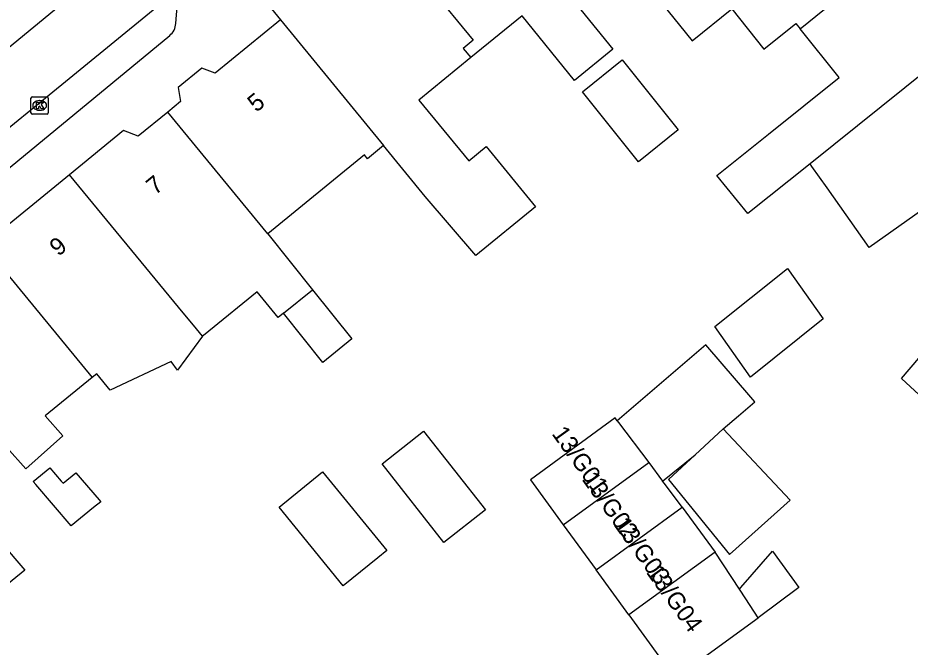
# Model space of a CAD drawing. Extents: x 160356 to 161355, y 381727 to 382845.
# Drawn here: x 161124.2 to 161175.8, y 382557.1 to 382593.5 of the extents above; entities that cross this region are included whole.
import ezdxf

# ---------------------------------------------------------------- set-up
doc = ezdxf.new("R2010")
doc.units = 0
for name, color, linetype in [('IMGEO_Kolk', 7, 'Continuous'), ('IMGEO_Pand', 7, 'Continuous'), ('IMGEO_Pand_nummerreeks', 7, 'Continuous'), ('IMGEO_Rijbaan_lokaal_open', 7, 'Continuous'), ('IMGEO_Voetpad_open', 7, 'Continuous')]:
    doc.layers.add(name, color=color, linetype=linetype)

msp = doc.modelspace()

# ---------------------------------------------------------------- linework, layer by layer
at = {"layer": 'IMGEO_Kolk'}
for p, q in [((161124.982, 382588.023), (161124.982, 382588.875)), ((161125.057, 382588.949), (161125.909, 382588.949)), ((161125.47, 382588.729), (161125.495, 382588.729)), ((161125.983, 382588.875), (161125.983, 382588.023)), ((161125.493, 382588.169), (161125.468, 382588.169)), ((161125.909, 382587.949), (161125.057, 382587.949))]:
    msp.add_line(p, q, dxfattribs=at)
for points in [[(161124.982, 382588.023), (161124.982, 382588.875)], [(161125.057, 382588.949), (161125.909, 382588.949)], [(161125.303, 382588.649), (161125.426, 382588.649), (161125.426, 382588.498), (161125.556, 382588.649), (161125.72, 382588.649), (161125.574, 382588.498), (161125.727, 382588.249), (161125.575, 382588.249), (161125.49, 382588.413), (161125.426, 382588.346), (161125.426, 382588.249), (161125.303, 382588.249), (161125.303, 382588.649)], [(161125.983, 382588.875), (161125.983, 382588.023)], [(161125.909, 382587.949), (161125.057, 382587.949)]]:
    msp.add_lwpolyline(points, dxfattribs=at)
for centre, start, end in [((161125.059, 382588.873), 91.552, 178.448), ((161125.059, 382588.873), 91.552, 178.448), ((161125.907, 382588.873), 1.552, 88.448), ((161125.907, 382588.873), 1.552, 88.448), ((161125.059, 382588.025), 181.552, 268.448), ((161125.059, 382588.025), 181.552, 268.448), ((161125.907, 382588.025), 271.552, 358.448), ((161125.907, 382588.025), 271.552, 358.448)]:
    msp.add_arc(centre, 0.0765, start, end, dxfattribs=at)
for centre, major_axis, ratio, start_param, end_param in [((161125.469, 382588.449), (-0.387, 0.002), 0.722429, 4.712389, 7.853982), ((161125.494, 382588.449), (-0.39, 0.002), 0.717154, 1.570796, 4.712389)]:
    msp.add_ellipse(centre, major_axis=major_axis, ratio=ratio, start_param=start_param, end_param=end_param, dxfattribs=at)
at = {"layer": 'IMGEO_Pand'}
for points in [[(161144.299, 382598.462), (161138.883, 382594.029), (161139.398, 382593.4)], [(161144.299, 382598.462), (161147.416, 382594.653), (161148.085, 382595.2), (161150.525, 382592.219), (161149.945, 382591.746), (161150.39, 382591.214)], [(161152.8, 382598.855), (161154.107, 382597.24), (161155.559, 382595.445), (161158.594, 382591.693), (161156.367, 382589.891), (161153.343, 382593.631), (161150.39, 382591.214)], [(161169.404, 382592.876), (161176.349, 382598.51)], [(161163.06, 382595.75), (161161.389, 382594.394), (161163.163, 382592.181), (161165.462, 382594.023), (161167.317, 382591.709), (161169.157, 382593.184), (161169.404, 382592.876)], [(161139.398, 382593.4), (161135.623, 382590.31), (161134.858, 382590.599), (161133.492, 382589.481), (161133.624, 382588.677), (161132.878, 382588.066)], [(161139.398, 382593.4), (161145.352, 382586.133)], [(161180.447, 382593.466), (161176.83, 382590.567), (161169.977, 382585.079)], [(161169.977, 382585.079), (161166.395, 382582.21), (161164.595, 382584.408), (161167.571, 382586.793), (161171.655, 382590.066), (161169.404, 382592.876)], [(161150.39, 382591.214), (161147.391, 382588.759), (161150.269, 382585.256), (161151.275, 382586.079), (161154.125, 382582.597), (161150.684, 382579.781), (161147.754, 382583.198), (161145.352, 382586.133)], [(161156.83, 382589.238), (161159.122, 382591.082), (161162.371, 382587.045), (161160.079, 382585.2), (161156.83, 382589.238)], [(161132.878, 382588.066), (161131.181, 382586.677), (161130.319, 382587.003), (161127.199, 382584.449)], [(161138.671, 382581.036), (161132.878, 382588.066)], [(161145.352, 382586.133), (161144.42, 382585.371), (161144.238, 382585.593), (161138.671, 382581.036)], [(161181.973, 382585.373), (161181.523, 382585.993), (161181.466, 382585.953), (161181.166, 382585.741), (161173.394, 382580.246), (161170.959, 382583.69), (161170.087, 382584.923), (161169.977, 382585.079)], [(161127.199, 382584.449), (161122.212, 382580.368)], [(161134.894, 382575.11), (161134.538, 382575.542), (161133.499, 382576.803), (161127.199, 382584.449)], [(161138.671, 382581.036), (161141.237, 382577.805)], [(161122.212, 382580.368), (161128.513, 382572.722)], [(161164.488, 382575.67), (161168.668, 382579.031), (161170.728, 382576.118), (161166.549, 382572.756), (161164.488, 382575.67)], [(161141.237, 382577.805), (161143.511, 382574.956), (161141.843, 382573.59), (161139.568, 382576.44)], [(161139.568, 382576.44), (161141.237, 382577.805)], [(161139.568, 382576.44), (161139.267, 382576.194), (161138.045, 382577.688), (161135.247, 382575.399), (161135.045, 382575.234), (161134.894, 382575.11)], [(161184.646, 382574.845), (161183.785, 382576.03), (161180.246, 382573.46), (161177.554, 382570.56), (161175.27, 382572.681), (161178.265, 382576.188), (161178.154, 382576.34)], [(161134.894, 382575.11), (161133.445, 382573.162), (161133.086, 382573.661), (161129.563, 382572.003), (161128.786, 382572.945), (161128.513, 382572.722)], [(161164.969, 382569.756), (161165.844, 382570.507), (161166.792, 382571.32), (161166.564, 382571.586), (161163.959, 382574.622), (161158.846, 382570.234)], [(161128.513, 382572.722), (161125.808, 382570.508), (161126.824, 382569.369), (161124.687, 382567.462), (161123.589, 382568.692), (161123.36, 382568.504)], [(161158.846, 382570.234), (161158.724, 382570.405), (161153.834, 382566.814), (161155.728, 382564.215)], [(161158.846, 382570.234), (161158.924, 382570.125), (161160.666, 382567.811)], [(161123.36, 382568.504), (161118.405, 382564.449), (161122.319, 382562.412), (161123.268, 382563.189), (161124.634, 382561.595), (161123.384, 382560.573), (161117.767, 382563.477), (161116.297, 382565.125), (161115.299, 382566.244), (161111.969, 382569.974)], [(161148.833, 382563.203), (161145.262, 382567.739), (161147.656, 382569.624), (161151.227, 382565.088), (161148.833, 382563.203)], [(161163.338, 382568.253), (161161.799, 382566.834), (161165.329, 382562.5), (161168.836, 382565.652), (161164.969, 382569.756)], [(161163.338, 382568.253), (161164.969, 382569.756)], [(161161.465, 382566.749), (161163.338, 382568.253)], [(161127.301, 382564.156), (161125.259, 382566.539), (161125.108, 382566.715), (161126.076, 382567.508), (161126.733, 382566.741), (161126.835, 382566.622), (161127.576, 382567.226), (161128.915, 382565.664), (161129.009, 382565.554), (161128.593, 382565.213), (161127.301, 382564.156)], [(161155.728, 382564.215), (161160.666, 382567.811)], [(161160.666, 382567.811), (161161.465, 382566.749)], [(161143.015, 382560.689), (161139.31, 382565.237), (161141.826, 382567.287), (161145.531, 382562.74), (161145.009, 382562.314), (161143.015, 382560.689)], [(161162.594, 382565.236), (161161.571, 382566.608), (161161.465, 382566.749)], [(161157.621, 382561.615), (161162.594, 382565.236)], [(161162.594, 382565.236), (161164.502, 382562.647)], [(161155.728, 382564.215), (161157.621, 382561.615)], [(161164.502, 382562.647), (161159.515, 382559.015)], [(161165.901, 382560.504), (161164.502, 382562.647)], [(161165.901, 382560.504), (161165.978, 382560.592), (161167.816, 382562.687), (161169.325, 382560.601), (161166.989, 382558.838)], [(161159.515, 382559.015), (161157.621, 382561.615)], [(161166.989, 382558.838), (161166.266, 382559.944), (161165.901, 382560.504)], [(161159.515, 382559.015), (161161.408, 382556.415), (161162.185, 382555.348), (161166.989, 382558.838)]]:
    msp.add_lwpolyline(points, dxfattribs=at)
at = {"layer": 'IMGEO_Rijbaan_lokaal_open'}
for points in [[(161139.711, 382604.968), (161110.577, 382580.997)], [(161134.051, 382595.615), (161114.942, 382579.991)]]:
    msp.add_lwpolyline(points, dxfattribs=at)
at = {"layer": 'IMGEO_Voetpad_open'}
for points in [[(161133.344, 382593.181), (161133.425, 382594.163)], [(161119.824, 382581.625), (161132.994, 382592.493)]]:
    msp.add_lwpolyline(points, dxfattribs=at)
msp.add_arc((161132.43, 382593.213), 0.915, 308.0768, 357.9964, dxfattribs=at)

# ---------------------------------------------------------------- texts
at = {"layer": 'IMGEO_Pand_nummerreeks'}
for s, rotation, p in [('5', 39.2851, (161138.002, 382588.02)), ('7', 39.3049, (161132.158, 382583.238)), ('9', 39.2992, (161126.57, 382579.696)), ('13/G01', 305.655, (161155.029, 382569.478)), ('13/G02', 305.655, (161156.763, 382566.848)), ('13/G03', 305.6553, (161158.612, 382564.218)), ('13/G04', 305.655, (161160.479, 382561.475))]:
    msp.add_text(s, height=1, rotation=rotation, dxfattribs=at).set_placement(p)

doc.saveas('drawing.dxf')
